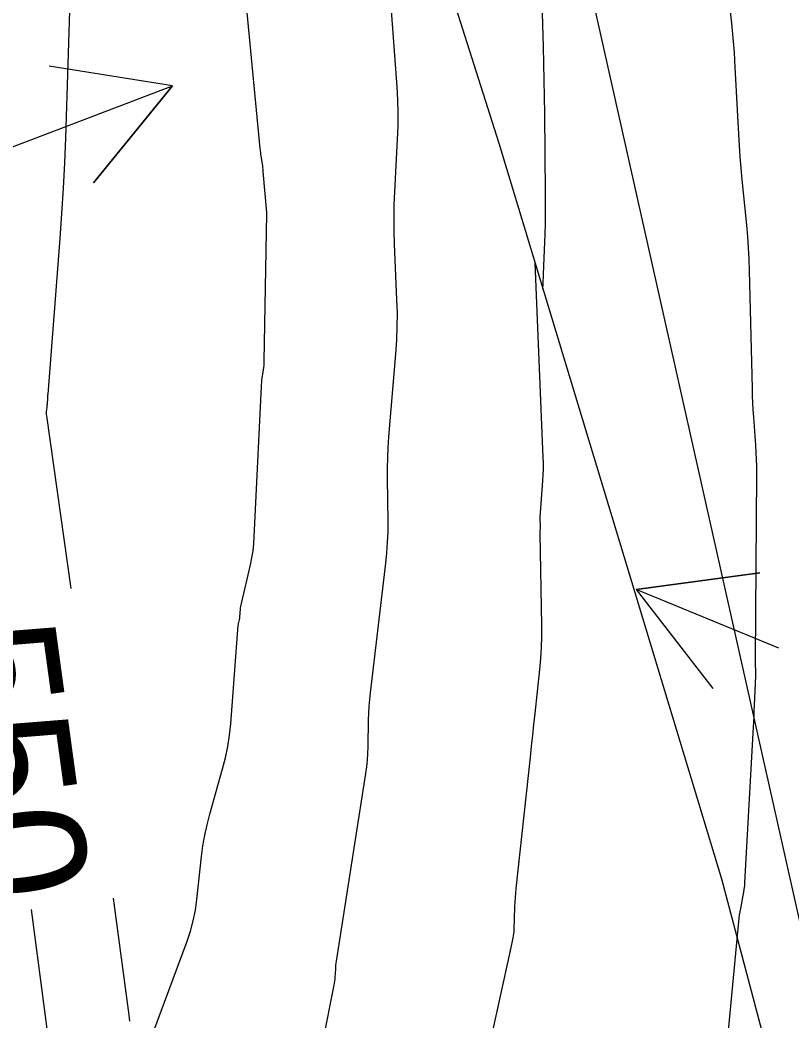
# Model space of a CAD drawing. Extents: x 954385 to 988206, y 1868364 to 1924553.
# Drawn here: x 957820.67 to 957857.77, y 1919651.02 to 1919699.08 of the extents above; entities that cross this region are included whole.
import ezdxf

# ---------------------------------------------------------------- set-up
doc = ezdxf.new("R2010")
doc.units = 0
for name, color, linetype in [('13', 7, 'Continuous'), ('16', 7, 'Continuous'), ('24', 7, 'Continuous'), ('26', 7, 'Continuous'), ('7', 7, 'Continuous'), ('Default', 7, 'Continuous')]:
    doc.layers.add(name, color=color, linetype=linetype)

msp = doc.modelspace()

# ---------------------------------------------------------------- linework, layer by layer
at = {"layer": '13'}
for points in [[(957827.15, 1919650.679), (957828.695, 1919654.847), (957828.86, 1919655.337), (957828.994, 1919655.834), (957829.096, 1919656.339), (957829.168, 1919656.851), (957829.391, 1919658.914), (957829.458, 1919659.428), (957829.546, 1919659.937), (957829.655, 1919660.442), (957829.786, 1919660.944), (957830.407, 1919663.127), (957830.544, 1919663.66), (957830.654, 1919664.197), (957830.737, 1919664.74), (957830.793, 1919665.287), (957831.16, 1919670.023), (957831.164, 1919670.056), (957831.168, 1919670.089), (957831.174, 1919670.122), (957831.182, 1919670.155), (957831.213, 1919670.286), (957831.221, 1919670.319), (957831.227, 1919670.352), (957831.231, 1919670.385), (957831.234, 1919670.419), (957831.262, 1919670.786), (957831.269, 1919670.858), (957831.278, 1919670.93), (957831.291, 1919671.001), (957831.306, 1919671.072), (957831.741, 1919672.924), (957831.811, 1919673.257), (957831.866, 1919673.593), (957831.905, 1919673.93), (957831.929, 1919674.27), (957832.27, 1919681.481), (957832.276, 1919681.583), (957832.285, 1919681.684), (957832.297, 1919681.786), (957832.311, 1919681.887), (957832.374, 1919682.291), (957832.388, 1919682.392), (957832.399, 1919682.494), (957832.406, 1919682.595), (957832.409, 1919682.698), (957832.533, 1919689.771), (957832.533, 1919689.777), (957832.532, 1919689.783), (957832.532, 1919689.79), (957832.531, 1919689.796), (957832.527, 1919689.82), (957832.526, 1919689.832), (957832.524, 1919689.845), (957832.362, 1919691.814), (957832.354, 1919691.905), (957832.344, 1919691.997), (957832.332, 1919692.089), (957832.319, 1919692.18), (957832.262, 1919692.545), (957832.249, 1919692.636), (957832.236, 1919692.728), (957832.226, 1919692.819), (957832.216, 1919692.911), (957831.38, 1919701.643)], [(957842.241, 1919645.299), (957844.226, 1919654.33), (957844.228, 1919654.341), (957844.23, 1919654.352), (957844.232, 1919654.363), (957844.234, 1919654.373), (957844.241, 1919654.417), (957844.243, 1919654.428), (957844.245, 1919654.439), (957844.247, 1919654.45), (957844.249, 1919654.461), (957844.369, 1919655.011), (957844.388, 1919655.106), (957844.402, 1919655.203), (957844.412, 1919655.299), (957844.417, 1919655.397), (957844.452, 1919656.508), (957844.461, 1919656.725), (957844.474, 1919656.942), (957844.491, 1919657.159), (957844.512, 1919657.376), (957845.196, 1919663.682), (957845.253, 1919664.209), (957845.31, 1919664.736), (957845.367, 1919665.262), (957845.424, 1919665.789), (957845.651, 1919667.897), (957845.7, 1919668.424), (957845.732, 1919668.952), (957845.747, 1919669.481), (957845.745, 1919670.01), (957845.663, 1919674.423), (957845.663, 1919674.453), (957845.664, 1919674.483), (957845.665, 1919674.513), (957845.667, 1919674.543), (957845.676, 1919674.662), (957845.678, 1919674.692), (957845.679, 1919674.722), (957845.68, 1919674.752), (957845.679, 1919674.782), (957845.672, 1919675.151), (957845.671, 1919675.222), (957845.672, 1919675.293), (957845.675, 1919675.365), (957845.68, 1919675.436), (957845.795, 1919676.964), (957845.811, 1919677.242), (957845.82, 1919677.521), (957845.821, 1919677.8), (957845.813, 1919678.079), (957845.421, 1919687.421)]]:
    msp.add_lwpolyline(points, dxfattribs=at)
at = {"layer": '16'}
for points in [[(957823.083, 1919700.541), (957822.847, 1919693.43), (957822.8, 1919692.219), (957822.739, 1919691.008), (957822.666, 1919689.799), (957822.579, 1919688.59), (957822.001, 1919681.125), (957821.997, 1919681.07), (957821.993, 1919681.016), (957821.989, 1919680.961), (957821.985, 1919680.906), (957821.97, 1919680.677), (957821.967, 1919680.628), (957821.963, 1919680.578), (957821.958, 1919680.529), (957821.953, 1919680.479), (957821.931, 1919680.282), (957821.927, 1919680.232), (957821.927, 1919680.183), (957821.929, 1919680.134), (957821.935, 1919680.085), (957823.118, 1919671.779)], [(957838.493, 1919699.751), (957838.771, 1919695.878), (957838.806, 1919695.248), (957838.822, 1919694.618), (957838.819, 1919693.988), (957838.796, 1919693.358), (957838.664, 1919690.837), (957838.639, 1919690.207), (957838.629, 1919689.576), (957838.634, 1919688.946), (957838.654, 1919688.315), (957838.77, 1919685.666), (957838.788, 1919685.014), (957838.786, 1919684.363), (957838.762, 1919683.713), (957838.718, 1919683.062), (957838.382, 1919679.067), (957838.346, 1919678.562), (957838.322, 1919678.057), (957838.311, 1919677.551), (957838.311, 1919677.045), (957838.34, 1919675.02), (957838.338, 1919674.514), (957838.32, 1919674.009), (957838.286, 1919673.505), (957838.234, 1919673.002), (957837.495, 1919666.774), (957837.461, 1919666.452), (957837.435, 1919666.13), (957837.417, 1919665.806), (957837.407, 1919665.483), (957837.382, 1919664.186), (957837.371, 1919663.863), (957837.348, 1919663.54), (957837.314, 1919663.218), (957837.27, 1919662.898), (957835.863, 1919653.893), (957835.849, 1919653.798), (957835.838, 1919653.703), (957835.829, 1919653.607), (957835.823, 1919653.511), (957835.802, 1919653.127), (957835.795, 1919653.031), (957835.784, 1919652.936), (957835.771, 1919652.841), (957835.754, 1919652.746), (957835.227, 1919650.077)], [(957854.781, 1919699.626), (957854.862, 1919698.928), (957854.931, 1919698.228), (957854.987, 1919697.528), (957855.029, 1919696.826), (957855.197, 1919693.604), (957855.228, 1919693.057), (957855.267, 1919692.511), (957855.311, 1919691.964), (957855.363, 1919691.419), (957855.582, 1919689.238), (957855.631, 1919688.692), (957855.67, 1919688.146), (957855.699, 1919687.599), (957855.717, 1919687.051), (957855.85, 1919681.382), (957855.86, 1919681.041), (957855.874, 1919680.701), (957855.893, 1919680.361), (957855.915, 1919680.021), (957856.013, 1919678.661), (957856.035, 1919678.321), (957856.049, 1919677.981), (957856.057, 1919677.641), (957856.057, 1919677.3), (957855.992, 1919668.391), (957855.992, 1919668.324), (957855.993, 1919668.257), (957855.994, 1919668.19), (957855.997, 1919668.123), (957856.008, 1919667.856), (957856.01, 1919667.789), (957856.011, 1919667.722), (957856.01, 1919667.655), (957856.008, 1919667.588), (957855.95, 1919666.167), (957855.939, 1919665.907), (957855.927, 1919665.648), (957855.914, 1919665.389), (957855.9, 1919665.13), (957855.49, 1919657.667), (957855.479, 1919657.51), (957855.462, 1919657.353), (957855.44, 1919657.198), (957855.412, 1919657.042), (957855.29, 1919656.424), (957855.262, 1919656.269), (957855.237, 1919656.113), (957855.216, 1919655.957), (957855.199, 1919655.8), (957854.433, 1919647.675)], [(957825.148, 1919656.917), (957825.893, 1919651.302), (957825.93, 1919651.016)], [(957821.201, 1919656.377), (957821.96, 1919650.651)]]:
    msp.add_lwpolyline(points, dxfattribs=at)
at = {"layer": '24'}
msp.add_lwpolyline([(957817.372, 1919769.232), (957831.573, 1919731.267), (957843.682, 1919693.162), (957854.383, 1919657.846), (957864.753, 1919618.743), (957875.296, 1919577.825), (957884.584, 1919537.635), (957892.533, 1919502.268), (957902.065, 1919460.502), (957910.491, 1919421.742), (957920.001, 1919379.492)], dxfattribs=at)
at = {"layer": '26'}
for points in [[(957757.131, 1919668.928), (957827.992, 1919695.917), (957824.204, 1919691.264), (957827.992, 1919695.917), (957822.069, 1919696.871)], [(957857.131, 1919668.928), (957850.286, 1919671.731), (957856.231, 1919672.538), (957850.286, 1919671.731), (957853.957, 1919666.986)]]:
    msp.add_lwpolyline(points, dxfattribs=at)
at = {"layer": '7'}
msp.add_lwpolyline([(957845.8, 1919686.172), (957845.81, 1919686.407), (957845.829, 1919686.887), (957845.901, 1919688.811), (957845.916, 1919689.292), (957845.925, 1919689.773), (957845.929, 1919690.254), (957845.926, 1919690.735), (957845.884, 1919694.586), (957845.873, 1919695.388), (957845.859, 1919696.19), (957845.841, 1919696.992), (957845.82, 1919697.794), (957845.619, 1919704.874)], dxfattribs=at)
at = {"layer": 'Default'}
msp.add_line((958200.602, 1918129.717), (957843.865, 1919719.405), dxfattribs=at)

# ---------------------------------------------------------------- texts
at = {"layer": '16'}
msp.add_text('550', height=6, rotation=277.7927, dxfattribs=at).set_placement((957816.34, 1919669.77))

doc.saveas('drawing.dxf')
